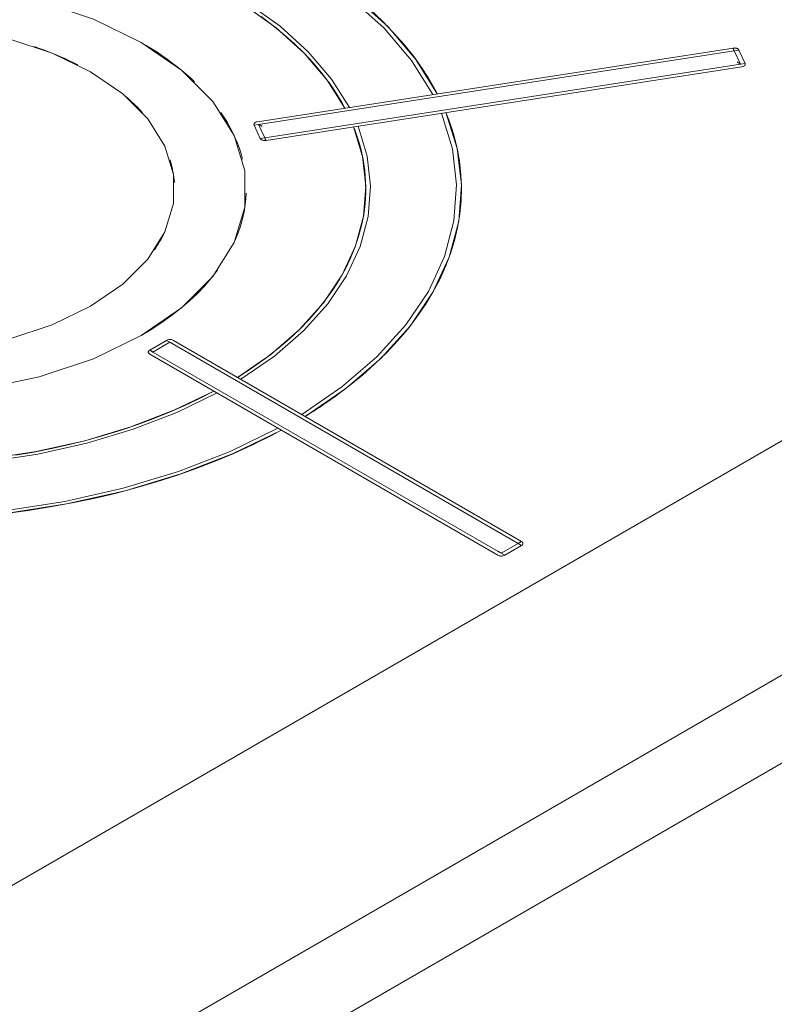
# Model space of a CAD drawing. Header units: millimetres. Extents: x 567 to 934, y -1 to 364.
# Tile 372 of 656: x 736.861 to 737.248, y 8.285 to 8.789. Entities that reach past the tile are written whole.
import ezdxf

# ---------------------------------------------------------------- set-up
doc = ezdxf.new("R2010")
doc.units = ezdxf.units.MM
doc.header["$MEASUREMENT"] = 0
doc.layers.add('ARQ FINA', color=8, linetype='Continuous')
doc.layers.add('G-IMPT', color=8, linetype='Continuous', lineweight=13)

msp = doc.modelspace()

# ---------------------------------------------------------------- linework, layer by layer
at = {"layer": 'ARQ FINA', "lineweight": 5}
for p, q in [((735.93031, 7.64583), (737.80093, 8.72583)), ((737.50215, 8.71833), (736.76603, 8.29333)), ((735.89134, 7.66833), (737.69267, 8.70833))]:
    msp.add_line(p, q, dxfattribs=at)
at = {"layer": 'G-IMPT', "lineweight": 5}
for p, q in [((737.22654, 8.77461), (736.98284, 8.73691)), ((737.22654, 8.77461), (736.98284, 8.73691)), ((736.98339, 8.73553), (737.22709, 8.77323)), ((737.22954, 8.77361), (737.22709, 8.77323)), ((737.22709, 8.77323), (737.23026, 8.7664)), ((737.23271, 8.76678), (737.22954, 8.77361)), ((737.23271, 8.76678), (737.22954, 8.77361)), ((737.23271, 8.76678), (737.22954, 8.77361)), ((737.23026, 8.7664), (736.98655, 8.7287)), ((737.23026, 8.7664), (737.23271, 8.76678)), ((736.98728, 8.72734), (737.23098, 8.76505)), ((737.23098, 8.76505), (736.98728, 8.72734)), ((736.98339, 8.73553), (736.98111, 8.73518)), ((736.98111, 8.73518), (736.98428, 8.72834)), ((736.98111, 8.73518), (736.98428, 8.72834)), ((736.98111, 8.73518), (736.98428, 8.72834)), ((736.98655, 8.7287), (736.98339, 8.73553)), ((736.98428, 8.72834), (736.98655, 8.7287)), ((736.93631, 8.62498), (736.92765, 8.61998)), ((736.93631, 8.62498), (736.92765, 8.61998)), ((736.93631, 8.62498), (736.92765, 8.61998)), ((736.93797, 8.62402), (736.93631, 8.62498)), ((737.11817, 8.52198), (736.93977, 8.62498)), ((737.11817, 8.52198), (736.93977, 8.62498)), ((736.92765, 8.61998), (736.92931, 8.61902)), ((736.92931, 8.61902), (736.93797, 8.62402)), ((736.93797, 8.62402), (737.11637, 8.52102)), ((736.92765, 8.61798), (737.10605, 8.51498)), ((737.10605, 8.51498), (736.92765, 8.61798)), ((737.10771, 8.51602), (736.92931, 8.61902)), ((737.11637, 8.52102), (737.10771, 8.51602)), ((737.10951, 8.51498), (737.11817, 8.51998)), ((737.10951, 8.51498), (737.11817, 8.51998)), ((737.10951, 8.51498), (737.11817, 8.51998)), ((737.11817, 8.51998), (737.11637, 8.52102)), ((737.10771, 8.51602), (737.10951, 8.51498))]:
    msp.add_line(p, q, dxfattribs=at)
for points in [[(737.07263, 8.7508), (737.06177, 8.76817), (737.04769, 8.78476), (737.03054, 8.80035), (737.01053, 8.81477), (736.9879, 8.82783), (736.96294, 8.83938), (736.93593, 8.84928), (736.9072, 8.85742), (736.8771, 8.86368)], [(737.075, 8.75116), (737.06405, 8.7687), (737.04984, 8.78543), (737.03254, 8.80116), (737.01236, 8.81571), (736.98953, 8.82889), (736.96434, 8.84054), (736.93709, 8.85053), (736.90811, 8.85873), (736.87774, 8.86505)], [(737.02765, 8.74384), (737.01851, 8.75825), (737.00671, 8.772), (736.99241, 8.78494), (736.97576, 8.7969), (736.95696, 8.80776), (736.93624, 8.81737), (736.91384, 8.82563), (736.89001, 8.83244), (736.86505, 8.83772)], [(737.03002, 8.74421), (737.02079, 8.75877), (737.00887, 8.77268), (736.99442, 8.78575), (736.97759, 8.79784), (736.95859, 8.80881), (736.93765, 8.81853), (736.915, 8.82687), (736.89092, 8.83375), (736.86569, 8.83908)], [(736.92332, 8.62748), (736.9439, 8.64164), (736.95991, 8.65765), (736.97086, 8.67503), (736.97642, 8.69323), (736.97642, 8.71172), (736.97086, 8.72993), (736.95991, 8.7473), (736.9439, 8.76332), (736.92332, 8.77748), (736.89878, 8.78936), (736.87105, 8.79861), (736.84096, 8.80493), (736.80942, 8.80814), (736.7774, 8.80814), (736.74586, 8.80493), (736.71577, 8.79861), (736.68804, 8.78936), (736.66351, 8.77748)], [(737.075, 8.75116), (737.0714, 8.75763), (737.06736, 8.764), (737.06288, 8.77028), (737.05796, 8.77644), (737.05263, 8.78249), (737.04688, 8.78841), (737.04073, 8.7942)], [(736.89733, 8.64248), (736.9138, 8.65381), (736.92661, 8.66662), (736.93537, 8.68052), (736.93982, 8.69508), (736.93982, 8.70987), (736.93537, 8.72444), (736.92661, 8.73834), (736.9138, 8.75115), (736.89733, 8.76248), (736.87771, 8.77199), (736.85552, 8.77938), (736.83145, 8.78444), (736.80622, 8.78701), (736.7806, 8.78701), (736.75537, 8.78444), (736.7313, 8.77938), (736.70911, 8.77199), (736.68949, 8.76248)], [(736.9848, 8.79074), (736.99076, 8.78625), (736.9964, 8.78163), (737.00172, 8.77688), (737.00671, 8.77201), (737.01136, 8.76703), (737.01565, 8.76194), (737.01959, 8.75677), (737.02317, 8.7515), (737.02639, 8.74616), (737.02765, 8.74384)], [(736.66351, 8.77748), (736.64292, 8.76332), (736.62691, 8.7473), (736.61596, 8.72993), (736.6104, 8.71172), (736.6104, 8.69323), (736.61596, 8.67503), (736.62691, 8.65765), (736.64292, 8.64164), (736.66351, 8.62748), (736.68804, 8.61559), (736.71577, 8.60635), (736.74586, 8.60003), (736.7774, 8.59682), (736.80942, 8.59682), (736.84096, 8.60003), (736.87105, 8.60635), (736.89878, 8.61559), (736.92332, 8.62748)], [(736.92847, 8.77438), (736.92818, 8.77456), (736.9279, 8.77474), (736.92761, 8.77491), (736.92733, 8.77509), (736.92704, 8.77526), (736.92676, 8.77544), (736.92647, 8.77561), (736.92618, 8.77579), (736.92589, 8.77596)], [(736.89081, 8.76602), (736.8885, 8.76718), (736.88615, 8.7683), (736.88376, 8.7694), (736.88133, 8.77047), (736.87887, 8.77151), (736.87636, 8.77252), (736.87382, 8.7735), (736.87125, 8.77445), (736.86864, 8.77537)], [(736.95066, 8.75732), (736.94849, 8.75934), (736.94625, 8.76133), (736.94393, 8.76329), (736.94153, 8.76522), (736.93906, 8.76712), (736.93652, 8.76899), (736.9339, 8.77082), (736.93122, 8.77262), (736.92847, 8.77438)], [(737.22954, 8.77361), (737.22948, 8.77373), (737.2294, 8.77384), (737.2293, 8.77395), (737.22918, 8.77405), (737.22905, 8.77415), (737.22891, 8.77424), (737.22875, 8.77433), (737.22858, 8.7744), (737.2284, 8.77447), (737.22821, 8.77452), (737.22801, 8.77457), (737.22781, 8.77461), (737.2276, 8.77463), (737.22739, 8.77465), (737.22718, 8.77466), (737.22696, 8.77465), (737.22675, 8.77463), (737.22654, 8.77461)], [(737.22954, 8.77361), (737.22948, 8.77373), (737.2294, 8.77384), (737.2293, 8.77395), (737.22918, 8.77405), (737.22905, 8.77415), (737.22891, 8.77424), (737.22875, 8.77433), (737.22858, 8.7744), (737.2284, 8.77447), (737.22821, 8.77452), (737.22801, 8.77457), (737.22781, 8.77461), (737.2276, 8.77463), (737.22739, 8.77465), (737.22718, 8.77466), (737.22696, 8.77465), (737.22675, 8.77463), (737.22654, 8.77461)], [(737.22654, 8.77461), (737.22654, 8.7746), (737.22654, 8.77456), (737.22655, 8.77451), (737.22657, 8.77445), (737.22659, 8.77439), (737.22662, 8.77432), (737.22664, 8.77425), (737.22667, 8.77419), (737.22669, 8.77413), (737.22671, 8.77407), (737.22673, 8.77402), (737.22675, 8.77398), (737.22677, 8.77394), (737.22679, 8.7739), (737.2268, 8.77386), (737.22682, 8.77383), (737.22683, 8.7738), (737.22684, 8.77377), (737.22685, 8.77375), (737.22686, 8.77373), (737.22687, 8.77371), (737.22688, 8.77369), (737.22689, 8.77367), (737.22689, 8.77365), (737.2269, 8.77364), (737.22691, 8.77362), (737.22691, 8.77361), (737.22692, 8.7736), (737.22692, 8.77358), (737.22693, 8.77357), (737.22693, 8.77356), (737.22694, 8.77355), (737.22694, 8.77354), (737.22695, 8.77353), (737.22695, 8.77352), (737.22695, 8.77352), (737.22696, 8.77351), (737.22696, 8.7735), (737.22696, 8.77349), (737.22697, 8.77349), (737.22697, 8.77348), (737.22697, 8.77348), (737.22697, 8.77347), (737.22698, 8.77346), (737.22698, 8.77346), (737.22698, 8.77345), (737.22698, 8.77345), (737.22699, 8.77344), (737.22699, 8.77344), (737.22699, 8.77344), (737.22699, 8.77343), (737.22699, 8.77343), (737.227, 8.77342), (737.227, 8.77342), (737.227, 8.77342), (737.227, 8.77341), (737.227, 8.77341), (737.227, 8.77341), (737.22701, 8.7734), (737.22701, 8.7734), (737.22701, 8.7734), (737.22701, 8.77339), (737.22701, 8.77339), (737.22701, 8.77339), (737.22701, 8.77339), (737.22701, 8.77338), (737.22702, 8.77338), (737.22702, 8.77338), (737.22702, 8.77338), (737.22702, 8.77337), (737.22702, 8.77337), (737.22702, 8.77337), (737.22702, 8.77337), (737.22702, 8.77337), (737.22702, 8.77336), (737.22702, 8.77336), (737.22702, 8.77336), (737.22703, 8.77336), (737.22703, 8.77336), (737.22703, 8.77335), (737.22703, 8.77335), (737.22703, 8.77335), (737.22703, 8.77335), (737.22703, 8.77335), (737.22703, 8.77335), (737.22703, 8.77334), (737.22703, 8.77334), (737.22703, 8.77334), (737.22703, 8.77334), (737.22703, 8.77334), (737.22704, 8.77332), (737.22705, 8.7733), (737.22706, 8.77329), (737.22706, 8.77328), (737.22707, 8.77327), (737.22707, 8.77326), (737.22707, 8.77326), (737.22707, 8.77325), (737.22708, 8.77325), (737.22708, 8.77324), (737.22708, 8.77324), (737.22708, 8.77323), (737.22709, 8.77323)], [(737.23041, 8.76645), (737.23041, 8.76645), (737.2304, 8.76646), (737.23039, 8.76646), (737.23039, 8.76646), (737.23038, 8.76647), (737.23037, 8.76647), (737.23037, 8.76648), (737.23036, 8.76648), (737.23035, 8.76649), (737.23033, 8.76649), (737.23032, 8.7665), (737.2303, 8.76652), (737.23027, 8.76653), (737.23027, 8.76653), (737.23027, 8.76653), (737.23026, 8.76653), (737.23026, 8.76654), (737.23026, 8.76654), (737.23026, 8.76654), (737.23026, 8.76654), (737.23025, 8.76654), (737.23025, 8.76654), (737.23025, 8.76654), (737.23025, 8.76654), (737.23025, 8.76654), (737.23024, 8.76655), (737.23024, 8.76655), (737.23024, 8.76655), (737.23024, 8.76655), (737.23023, 8.76655), (737.23023, 8.76655), (737.23023, 8.76656), (737.23023, 8.76656), (737.23022, 8.76656), (737.23022, 8.76656), (737.23022, 8.76656), (737.23021, 8.76656), (737.23021, 8.76657), (737.23021, 8.76657), (737.2302, 8.76657), (737.2302, 8.76657), (737.2302, 8.76657), (737.23019, 8.76658), (737.23019, 8.76658), (737.23018, 8.76658), (737.23018, 8.76658), (737.23018, 8.76658), (737.23017, 8.76659), (737.23017, 8.76659), (737.23016, 8.76659), (737.23016, 8.7666), (737.23015, 8.7666), (737.23015, 8.7666), (737.23014, 8.7666), (737.23014, 8.76661), (737.23013, 8.76661), (737.23012, 8.76661), (737.23012, 8.76662), (737.23011, 8.76662), (737.2301, 8.76663), (737.2301, 8.76663), (737.23009, 8.76663), (737.23008, 8.76664), (737.23007, 8.76664), (737.23006, 8.76665), (737.23005, 8.76665), (737.23004, 8.76666), (737.23003, 8.76667), (737.23002, 8.76667), (737.23001, 8.76668), (737.23, 8.76669), (737.22999, 8.76669), (737.22997, 8.7667), (737.22996, 8.76671), (737.22994, 8.76672), (737.22993, 8.76673), (737.22991, 8.76674), (737.22989, 8.76675), (737.22987, 8.76676), (737.22985, 8.76677), (737.22983, 8.76678), (737.2298, 8.7668), (737.22978, 8.76681), (737.22975, 8.76683), (737.22972, 8.76685), (737.22968, 8.76686), (737.22964, 8.76689), (737.2296, 8.76691), (737.22956, 8.76693), (737.22951, 8.76696), (737.22945, 8.76699), (737.22939, 8.76702), (737.22933, 8.76706), (737.22926, 8.7671), (737.22918, 8.76714), (737.2291, 8.76718), (737.22901, 8.76723), (737.22892, 8.76728), (737.22883, 8.76732), (737.22875, 8.76736), (737.22868, 8.76739), (737.22864, 8.76741), (737.22861, 8.76741)], [(737.23098, 8.76505), (737.23138, 8.76513), (737.23175, 8.76525), (737.23208, 8.76541), (737.23235, 8.7656), (737.23257, 8.76581), (737.23271, 8.76605), (737.23279, 8.76629), (737.23279, 8.76653), (737.23271, 8.76678)], [(737.23098, 8.76505), (737.23138, 8.76513), (737.23175, 8.76525), (737.23208, 8.76541), (737.23235, 8.7656), (737.23257, 8.76581), (737.23271, 8.76605), (737.23279, 8.76629), (737.23279, 8.76653), (737.23271, 8.76678)], [(736.68949, 8.76248), (736.67302, 8.75115), (736.66021, 8.73834), (736.65145, 8.72444), (736.647, 8.70987), (736.647, 8.69508), (736.65145, 8.68052), (736.66021, 8.66662), (736.67302, 8.65381), (736.68949, 8.64248), (736.70911, 8.63297), (736.7313, 8.62558), (736.75537, 8.62052), (736.7806, 8.61795), (736.80622, 8.61795), (736.83145, 8.62052), (736.85552, 8.62558), (736.87771, 8.63297), (736.89733, 8.64248)], [(737.075, 8.75116), (737.07436, 8.75237), (737.07372, 8.75357), (737.07305, 8.75476), (737.07237, 8.75596), (737.07168, 8.75715), (737.07097, 8.75834), (737.07025, 8.75952), (737.06951, 8.76071), (737.06875, 8.76189)], [(737.02765, 8.74384), (737.02684, 8.74534), (737.026, 8.74683), (737.02514, 8.74832), (737.02424, 8.7498), (737.02332, 8.75127), (737.02237, 8.75274), (737.02139, 8.75421), (737.02038, 8.75566), (737.01934, 8.75711)], [(736.92389, 8.74153), (736.92305, 8.74245), (736.92219, 8.74337), (736.92131, 8.74428), (736.92041, 8.74518), (736.9195, 8.74608), (736.91856, 8.74697), (736.9176, 8.74785), (736.91663, 8.74873), (736.91564, 8.7496)], [(736.9752, 8.71778), (736.97445, 8.7205), (736.97358, 8.7232), (736.97259, 8.72589), (736.97148, 8.72856), (736.97025, 8.73122), (736.9689, 8.73386), (736.96743, 8.73647), (736.96585, 8.73906), (736.96415, 8.74163)], [(737.0055, 8.58703), (737.02614, 8.60114), (737.04397, 8.61648), (737.05879, 8.63285), (737.0704, 8.65007), (737.07869, 8.66791), (737.08353, 8.68617), (737.08488, 8.70462), (737.08271, 8.72305), (737.07707, 8.74124)], [(737.00723, 8.58603), (737.01513, 8.59106), (737.02267, 8.59627), (737.02984, 8.60164), (737.03663, 8.60718), (737.04304, 8.61288), (737.04905, 8.61871), (737.05464, 8.62468), (737.05982, 8.63077), (737.06458, 8.63698), (737.0689, 8.64329), (737.07278, 8.6497), (737.07621, 8.65619), (737.07919, 8.66276), (737.08171, 8.66939), (737.08377, 8.67607), (737.08537, 8.6828), (737.0865, 8.68955), (737.08716, 8.69633), (737.08735, 8.70312), (737.08707, 8.7099), (737.08632, 8.71668), (737.0851, 8.72343), (737.08342, 8.73015), (737.08127, 8.73682), (737.07943, 8.7416)], [(737.00723, 8.58603), (737.02806, 8.60027), (737.04606, 8.61574), (737.06101, 8.63226), (737.07273, 8.64962), (737.08108, 8.66762), (737.08597, 8.68604), (737.08733, 8.70466), (737.08514, 8.72326), (737.07943, 8.7416)], [(737.08331, 8.73051), (737.08294, 8.73175), (737.08256, 8.73299), (737.08216, 8.73423), (737.08175, 8.73546), (737.08132, 8.73669), (737.08087, 8.73792), (737.08041, 8.73915), (737.07993, 8.74038), (737.07943, 8.7416)], [(736.98284, 8.73691), (736.98244, 8.73682), (736.98207, 8.7367), (736.98174, 8.73654), (736.98147, 8.73635), (736.98126, 8.73614), (736.98111, 8.73591), (736.98103, 8.73566), (736.98103, 8.73542), (736.98111, 8.73518)], [(736.98284, 8.73691), (736.98244, 8.73682), (736.98207, 8.7367), (736.98174, 8.73654), (736.98147, 8.73635), (736.98126, 8.73614), (736.98111, 8.73591), (736.98103, 8.73566), (736.98103, 8.73542), (736.98111, 8.73518)], [(736.98521, 8.73454), (736.9852, 8.73455), (736.98517, 8.73458), (736.98512, 8.73462), (736.98505, 8.73467), (736.98497, 8.73472), (736.98489, 8.73477), (736.98481, 8.73482), (736.98474, 8.73487), (736.98466, 8.73491), (736.9846, 8.73495), (736.98453, 8.73499), (736.98448, 8.73503), (736.98443, 8.73506), (736.98438, 8.73509), (736.98434, 8.73511), (736.9843, 8.73514), (736.98426, 8.73516), (736.98423, 8.73518), (736.9842, 8.7352), (736.98417, 8.73521), (736.98414, 8.73523), (736.98412, 8.73524), (736.9841, 8.73526), (736.98407, 8.73527), (736.98405, 8.73528), (736.98404, 8.73529), (736.98402, 8.7353), (736.984, 8.73531), (736.98399, 8.73532), (736.98397, 8.73533), (736.98396, 8.73533), (736.98395, 8.73534), (736.98394, 8.73535), (736.98393, 8.73536), (736.98392, 8.73536), (736.98391, 8.73537), (736.9839, 8.73537), (736.98389, 8.73538), (736.98388, 8.73538), (736.98387, 8.73539), (736.98386, 8.73539), (736.98385, 8.7354), (736.98385, 8.7354), (736.98384, 8.73541), (736.98383, 8.73541), (736.98383, 8.73541), (736.98382, 8.73542), (736.98381, 8.73542), (736.98381, 8.73542), (736.9838, 8.73543), (736.9838, 8.73543), (736.98379, 8.73543), (736.98379, 8.73544), (736.98378, 8.73544), (736.98378, 8.73544), (736.98378, 8.73544), (736.98377, 8.73545), (736.98377, 8.73545), (736.98376, 8.73545), (736.98376, 8.73545), (736.98376, 8.73545), (736.98375, 8.73546), (736.98375, 8.73546), (736.98374, 8.73546), (736.98374, 8.73546), (736.98374, 8.73546), (736.98374, 8.73547), (736.98373, 8.73547), (736.98373, 8.73547), (736.98373, 8.73547), (736.98372, 8.73547), (736.98372, 8.73547), (736.98372, 8.73548), (736.98372, 8.73548), (736.98371, 8.73548), (736.98371, 8.73548), (736.98371, 8.73548), (736.98371, 8.73548), (736.9837, 8.73548), (736.9837, 8.73549), (736.9837, 8.73549), (736.9837, 8.73549), (736.9837, 8.73549), (736.98369, 8.73549), (736.98369, 8.73549), (736.98369, 8.73549), (736.98369, 8.73549), (736.98369, 8.7355), (736.98368, 8.7355), (736.98368, 8.7355), (736.98365, 8.73551), (736.98363, 8.73552), (736.98362, 8.73553), (736.98361, 8.73554), (736.9836, 8.73555), (736.98359, 8.73555), (736.98358, 8.73556), (736.98357, 8.73556), (736.98357, 8.73557), (736.98356, 8.73557), (736.98355, 8.73557), (736.98355, 8.73558), (736.98354, 8.73558)], [(737.03209, 8.73428), (737.0341, 8.72874), (737.03573, 8.72316), (737.03697, 8.71755), (737.03781, 8.71192), (737.03827, 8.70627), (737.03834, 8.70061), (737.03801, 8.69496), (737.0373, 8.68932), (737.03619, 8.6837), (737.0347, 8.6781), (737.03281, 8.67255), (737.03055, 8.66705), (737.02791, 8.6616), (737.02489, 8.65622), (737.0215, 8.65092), (737.01775, 8.64569), (737.01363, 8.64056), (737.00917, 8.63552), (737.00436, 8.63059), (736.99921, 8.62578), (736.99373, 8.62109), (736.98794, 8.61653), (736.98183, 8.61211), (736.97542, 8.60783), (736.97257, 8.60604)], [(736.97257, 8.60604), (736.98962, 8.61782), (737.00435, 8.63059), (737.0166, 8.64421), (737.02623, 8.65852), (737.03311, 8.67334), (737.03716, 8.68851), (737.03835, 8.70384), (737.03665, 8.71916), (737.03209, 8.73428)], [(736.97431, 8.60504), (736.99154, 8.61694), (737.00644, 8.62985), (737.01882, 8.64361), (737.02855, 8.65807), (737.0355, 8.67306), (737.0396, 8.68839), (737.0408, 8.70388), (737.03908, 8.71936), (737.03446, 8.73464)], [(737.03639, 8.72038), (737.03603, 8.72194), (737.03564, 8.72349), (737.03522, 8.72504), (737.03478, 8.72659), (737.0343, 8.72813), (737.03379, 8.72967), (737.03325, 8.73121), (737.03268, 8.73275), (737.03209, 8.73428)], [(736.98428, 8.72834), (736.98443, 8.72811), (736.98464, 8.7279), (736.98491, 8.72771), (736.98524, 8.72755), (736.98561, 8.72743), (736.98601, 8.72734), (736.98643, 8.7273), (736.98686, 8.7273), (736.98728, 8.72734)], [(736.98428, 8.72834), (736.98443, 8.72811), (736.98464, 8.7279), (736.98491, 8.72771), (736.98524, 8.72755), (736.98561, 8.72743), (736.98601, 8.72734), (736.98643, 8.7273), (736.98686, 8.7273), (736.98728, 8.72734)], [(736.98655, 8.7287), (736.98656, 8.72869), (736.98656, 8.72869), (736.98656, 8.72868), (736.98656, 8.72868), (736.98657, 8.72867), (736.98657, 8.72867), (736.98657, 8.72866), (736.98658, 8.72865), (736.98658, 8.72865), (736.98658, 8.72864), (736.98659, 8.72862), (736.9866, 8.72861), (736.98661, 8.72859), (736.98661, 8.72858), (736.98661, 8.72858), (736.98661, 8.72858), (736.98661, 8.72858), (736.98661, 8.72858), (736.98661, 8.72858), (736.98661, 8.72858), (736.98661, 8.72857), (736.98661, 8.72857), (736.98661, 8.72857), (736.98661, 8.72857), (736.98662, 8.72857), (736.98662, 8.72856), (736.98662, 8.72856), (736.98662, 8.72856), (736.98662, 8.72856), (736.98662, 8.72856), (736.98662, 8.72855), (736.98662, 8.72855), (736.98662, 8.72855), (736.98662, 8.72855), (736.98663, 8.72855), (736.98663, 8.72854), (736.98663, 8.72854), (736.98663, 8.72854), (736.98663, 8.72854), (736.98663, 8.72853), (736.98663, 8.72853), (736.98663, 8.72853), (736.98664, 8.72852), (736.98664, 8.72852), (736.98664, 8.72852), (736.98664, 8.72852), (736.98664, 8.72851), (736.98664, 8.72851), (736.98665, 8.72851), (736.98665, 8.7285), (736.98665, 8.7285), (736.98665, 8.72849), (736.98665, 8.72849), (736.98665, 8.72849), (736.98666, 8.72848), (736.98666, 8.72848), (736.98666, 8.72847), (736.98666, 8.72847), (736.98667, 8.72846), (736.98667, 8.72846), (736.98667, 8.72845), (736.98667, 8.72844), (736.98668, 8.72844), (736.98668, 8.72843), (736.98668, 8.72842), (736.98669, 8.72842), (736.98669, 8.72841), (736.98669, 8.7284), (736.9867, 8.72839), (736.9867, 8.72838), (736.98671, 8.72837), (736.98671, 8.72836), (736.98672, 8.72835), (736.98672, 8.72834), (736.98673, 8.72833), (736.98673, 8.72832), (736.98674, 8.7283), (736.98675, 8.72829), (736.98676, 8.72827), (736.98676, 8.72826), (736.98677, 8.72824), (736.98678, 8.72822), (736.98679, 8.7282), (736.9868, 8.72818), (736.98682, 8.72815), (736.98683, 8.72813), (736.98684, 8.7281), (736.98686, 8.72807), (736.98688, 8.72803), (736.9869, 8.72799), (736.98692, 8.72795), (736.98694, 8.72791), (736.98697, 8.72786), (736.98699, 8.7278), (736.98702, 8.72774), (736.98706, 8.72768), (736.98709, 8.72762), (736.98713, 8.72755), (736.98717, 8.72749), (736.98721, 8.72743), (736.98724, 8.72738), (736.98726, 8.72735), (736.98728, 8.72734)], [(736.94027, 8.70582), (736.94016, 8.7071), (736.94002, 8.70839), (736.93985, 8.70967), (736.93965, 8.71096), (736.93941, 8.71224), (736.93913, 8.71352), (736.93883, 8.71479), (736.93849, 8.71606), (736.93811, 8.71733)], [(736.97053, 8.67433), (736.97181, 8.67716), (736.97295, 8.68001), (736.97396, 8.68288), (736.97483, 8.68577), (736.97556, 8.68866), (736.97615, 8.69157), (736.9766, 8.69449), (736.97691, 8.69741), (736.97709, 8.70033)], [(736.93011, 8.67131), (736.93084, 8.67241), (736.93155, 8.67351), (736.93223, 8.67462), (736.93289, 8.67573), (736.93352, 8.67685), (736.93412, 8.67797), (736.93469, 8.6791), (736.93524, 8.68023), (736.93576, 8.68136)], [(736.92332, 8.62748), (736.92872, 8.63073), (736.93388, 8.63412), (736.93878, 8.63763), (736.94342, 8.64125), (736.9478, 8.64499), (736.95189, 8.64883), (736.95569, 8.65276), (736.95921, 8.65679), (736.96242, 8.6609)], [(736.93977, 8.62498), (736.93944, 8.62514), (736.93907, 8.62526), (736.93867, 8.62534), (736.93825, 8.62539), (736.93782, 8.62539), (736.9374, 8.62534), (736.937, 8.62526), (736.93663, 8.62514), (736.93631, 8.62498)], [(736.93977, 8.62498), (736.93944, 8.62514), (736.93907, 8.62526), (736.93867, 8.62534), (736.93825, 8.62539), (736.93782, 8.62539), (736.9374, 8.62534), (736.937, 8.62526), (736.93663, 8.62514), (736.93631, 8.62498)], [(736.92765, 8.61998), (736.92737, 8.61979), (736.92716, 8.61958), (736.92701, 8.61934), (736.92694, 8.6191), (736.92694, 8.61885), (736.92701, 8.61861), (736.92716, 8.61838), (736.92737, 8.61817), (736.92765, 8.61798)], [(736.92765, 8.61998), (736.92737, 8.61979), (736.92716, 8.61958), (736.92701, 8.61934), (736.92694, 8.6191), (736.92694, 8.61885), (736.92701, 8.61861), (736.92716, 8.61838), (736.92737, 8.61817), (736.92765, 8.61798)], [(736.92944, 8.61902), (736.92944, 8.61902), (736.92943, 8.61902), (736.92943, 8.61903), (736.92942, 8.61903), (736.92941, 8.61903), (736.92941, 8.61904), (736.9294, 8.61904), (736.92939, 8.61905), (736.92938, 8.61905), (736.92937, 8.61906), (736.92935, 8.61907), (736.92933, 8.61908), (736.9293, 8.6191), (736.9293, 8.6191), (736.9293, 8.6191), (736.9293, 8.6191), (736.9293, 8.6191), (736.92929, 8.6191), (736.92929, 8.6191), (736.92929, 8.6191), (736.92929, 8.61911), (736.92929, 8.61911), (736.92928, 8.61911), (736.92928, 8.61911), (736.92928, 8.61911), (736.92928, 8.61911), (736.92927, 8.61911), (736.92927, 8.61912), (736.92927, 8.61912), (736.92927, 8.61912), (736.92926, 8.61912), (736.92926, 8.61912), (736.92926, 8.61912), (736.92925, 8.61912), (736.92925, 8.61913), (736.92925, 8.61913), (736.92925, 8.61913), (736.92924, 8.61913), (736.92924, 8.61913), (736.92924, 8.61914), (736.92923, 8.61914), (736.92923, 8.61914), (736.92922, 8.61914), (736.92922, 8.61914), (736.92922, 8.61915), (736.92921, 8.61915), (736.92921, 8.61915), (736.9292, 8.61915), (736.9292, 8.61916), (736.92919, 8.61916), (736.92919, 8.61916), (736.92918, 8.61916), (736.92918, 8.61917), (736.92917, 8.61917), (736.92917, 8.61917), (736.92916, 8.61918), (736.92916, 8.61918), (736.92915, 8.61918), (736.92914, 8.61919), (736.92914, 8.61919), (736.92913, 8.6192), (736.92912, 8.6192), (736.92911, 8.61921), (736.9291, 8.61921), (736.9291, 8.61922), (736.92909, 8.61922), (736.92908, 8.61923), (736.92907, 8.61923), (736.92906, 8.61924), (736.92904, 8.61924), (736.92903, 8.61925), (736.92902, 8.61926), (736.92901, 8.61927), (736.92899, 8.61927), (736.92898, 8.61928), (736.92896, 8.61929), (736.92894, 8.6193), (736.92892, 8.61931), (736.9289, 8.61932), (736.92888, 8.61934), (736.92886, 8.61935), (736.92884, 8.61936), (736.92881, 8.61938), (736.92878, 8.61939), (736.92875, 8.61941), (736.92871, 8.61943), (736.92868, 8.61945), (736.92863, 8.61947), (736.92859, 8.6195), (736.92854, 8.61953), (736.92849, 8.61956), (736.92843, 8.61959), (736.92836, 8.61963), (736.92829, 8.61966), (736.92821, 8.61971), (736.92813, 8.61975), (736.92804, 8.6198), (736.92795, 8.61984), (736.92786, 8.61989), (736.92778, 8.61993), (736.92772, 8.61996), (736.92767, 8.61997), (736.92765, 8.61998)], [(736.93977, 8.62298), (736.93976, 8.62299), (736.93973, 8.62302), (736.93968, 8.62306), (736.93961, 8.6231), (736.93953, 8.62315), (736.93945, 8.62321), (736.93937, 8.62326), (736.9393, 8.6233), (736.93923, 8.62335), (736.93916, 8.62339), (736.9391, 8.62343), (736.93904, 8.62346), (736.93899, 8.62349), (736.93894, 8.62352), (736.9389, 8.62355), (736.93886, 8.62357), (736.93882, 8.62359), (736.93879, 8.62361), (736.93876, 8.62363), (736.93873, 8.62365), (736.9387, 8.62366), (736.93868, 8.62368), (736.93866, 8.62369), (736.93864, 8.6237), (736.93862, 8.62372), (736.9386, 8.62373), (736.93858, 8.62374), (736.93857, 8.62375), (736.93855, 8.62375), (736.93854, 8.62376), (736.93852, 8.62377), (736.93851, 8.62378), (736.9385, 8.62379), (736.93849, 8.62379), (736.93848, 8.6238), (736.93847, 8.6238), (736.93846, 8.62381), (736.93845, 8.62382), (736.93844, 8.62382), (736.93843, 8.62383), (736.93842, 8.62383), (736.93842, 8.62383), (736.93841, 8.62384), (736.9384, 8.62384), (736.9384, 8.62385), (736.93839, 8.62385), (736.93838, 8.62385), (736.93838, 8.62386), (736.93837, 8.62386), (736.93837, 8.62386), (736.93836, 8.62387), (736.93836, 8.62387), (736.93835, 8.62387), (736.93835, 8.62387), (736.93834, 8.62388), (736.93834, 8.62388), (736.93833, 8.62388), (736.93833, 8.62389), (736.93833, 8.62389), (736.93832, 8.62389), (736.93832, 8.62389), (736.93831, 8.62389), (736.93831, 8.6239), (736.93831, 8.6239), (736.9383, 8.6239), (736.9383, 8.6239), (736.9383, 8.6239), (736.9383, 8.62391), (736.93829, 8.62391), (736.93829, 8.62391), (736.93829, 8.62391), (736.93828, 8.62391), (736.93828, 8.62391), (736.93828, 8.62391), (736.93828, 8.62392), (736.93827, 8.62392), (736.93827, 8.62392), (736.93827, 8.62392), (736.93827, 8.62392), (736.93826, 8.62392), (736.93826, 8.62392), (736.93826, 8.62393), (736.93826, 8.62393), (736.93826, 8.62393), (736.93825, 8.62393), (736.93825, 8.62393), (736.93825, 8.62393), (736.93825, 8.62393), (736.93825, 8.62393), (736.93824, 8.62393), (736.93822, 8.62395), (736.9382, 8.62396), (736.93818, 8.62397), (736.93817, 8.62398), (736.93816, 8.62398), (736.93815, 8.62399), (736.93814, 8.62399), (736.93813, 8.624), (736.93813, 8.624), (736.93812, 8.62401), (736.93812, 8.62401), (736.93811, 8.62401), (736.9381, 8.62402)], [(736.97257, 8.60604), (736.97442, 8.60719), (736.97624, 8.60836), (736.97803, 8.60953), (736.97981, 8.61072), (736.98156, 8.61192), (736.98329, 8.61313), (736.98499, 8.61436), (736.98667, 8.61559), (736.98833, 8.61683)], [(736.7377, 8.56331), (736.76417, 8.56064), (736.79098, 8.55965), (736.81782, 8.56034), (736.84437, 8.56271), (736.87032, 8.56672), (736.89537, 8.57234), (736.91921, 8.57949), (736.94157, 8.58809), (736.96218, 8.59804)], [(736.73833, 8.56468), (736.76452, 8.56204), (736.79105, 8.56106), (736.81761, 8.56175), (736.84388, 8.56409), (736.86955, 8.56806), (736.89433, 8.57362), (736.91793, 8.58069), (736.94005, 8.5892), (736.96045, 8.59904)], [(736.96045, 8.59904), (736.95315, 8.59527), (736.9456, 8.59166), (736.9378, 8.58824), (736.92977, 8.585), (736.92153, 8.58194), (736.91307, 8.57908), (736.90443, 8.57642), (736.89561, 8.57395), (736.88663, 8.5717), (736.87749, 8.56965), (736.86823, 8.56781), (736.85884, 8.56619)], [(736.94176, 8.58994), (736.94391, 8.5909), (736.94604, 8.59187), (736.94816, 8.59285), (736.95026, 8.59385), (736.95234, 8.59486), (736.95439, 8.59589), (736.95643, 8.59692), (736.95845, 8.59798), (736.96045, 8.59904)], [(737.00723, 8.58603), (737.00872, 8.58695), (737.0102, 8.58787), (737.01166, 8.5888), (737.01311, 8.58974), (737.01455, 8.59068), (737.01598, 8.59163), (737.0174, 8.59258), (737.0188, 8.59354), (737.02019, 8.59451)], [(736.72628, 8.53871), (736.75778, 8.53545), (736.7897, 8.5342), (736.82166, 8.53498), (736.85329, 8.53778), (736.88419, 8.54256), (736.914, 8.54926), (736.94236, 8.55782), (736.96893, 8.56811), (736.99337, 8.58003)], [(736.72565, 8.53734), (736.75742, 8.53405), (736.78963, 8.53279), (736.82188, 8.53357), (736.85378, 8.53639), (736.88496, 8.54121), (736.91504, 8.54798), (736.94365, 8.55661), (736.97045, 8.567), (736.99511, 8.57903)], [(736.85393, 8.53641), (736.86538, 8.53794), (736.87672, 8.53973), (736.88793, 8.54179), (736.89898, 8.5441), (736.90987, 8.54666), (736.92057, 8.54947), (736.93107, 8.55253), (736.94134, 8.55583), (736.95138, 8.55936), (736.96117, 8.56312), (736.97068, 8.56711), (736.97992, 8.57131), (736.98885, 8.57572), (736.99511, 8.57903)], [(736.98042, 8.57155), (736.98209, 8.57235), (736.98375, 8.57316), (736.98541, 8.57398), (736.98705, 8.5748), (736.98868, 8.57563), (736.99031, 8.57647), (736.99192, 8.57732), (736.99352, 8.57817), (736.99511, 8.57903)], [(737.11817, 8.52198), (737.11815, 8.52197), (737.1181, 8.52196), (737.11803, 8.52193), (737.11795, 8.52189), (737.11786, 8.52184), (737.11778, 8.5218), (737.11769, 8.52175), (737.11761, 8.52171), (737.11753, 8.52166), (737.11746, 8.52163), (737.11739, 8.52159), (737.11733, 8.52156), (737.11728, 8.52153), (737.11723, 8.5215), (737.11718, 8.52147), (737.11714, 8.52145), (737.1171, 8.52143), (737.11707, 8.52141), (737.11704, 8.52139), (737.11701, 8.52138), (737.11698, 8.52136), (737.11696, 8.52135), (737.11693, 8.52134), (737.11691, 8.52132), (737.11689, 8.52131), (737.11687, 8.5213), (737.11686, 8.52129), (737.11684, 8.52128), (737.11683, 8.52127), (737.11681, 8.52127), (737.1168, 8.52126), (737.11679, 8.52125), (737.11677, 8.52124), (737.11676, 8.52124), (737.11675, 8.52123), (737.11674, 8.52123), (737.11673, 8.52122), (737.11672, 8.52122), (737.11671, 8.52121), (737.1167, 8.52121), (737.1167, 8.5212), (737.11669, 8.5212), (737.11668, 8.52119), (737.11667, 8.52119), (737.11667, 8.52118), (737.11666, 8.52118), (737.11666, 8.52118), (737.11665, 8.52117), (737.11664, 8.52117), (737.11664, 8.52117), (737.11663, 8.52116), (737.11663, 8.52116), (737.11662, 8.52116), (737.11662, 8.52116), (737.11661, 8.52115), (737.11661, 8.52115), (737.1166, 8.52115), (737.1166, 8.52115), (737.1166, 8.52114), (737.11659, 8.52114), (737.11659, 8.52114), (737.11659, 8.52114), (737.11658, 8.52114), (737.11658, 8.52113), (737.11657, 8.52113), (737.11657, 8.52113), (737.11657, 8.52113), (737.11657, 8.52113), (737.11656, 8.52112), (737.11656, 8.52112), (737.11656, 8.52112), (737.11655, 8.52112), (737.11655, 8.52112), (737.11655, 8.52112), (737.11655, 8.52112), (737.11654, 8.52111), (737.11654, 8.52111), (737.11654, 8.52111), (737.11654, 8.52111), (737.11653, 8.52111), (737.11653, 8.52111), (737.11653, 8.52111), (737.11653, 8.5211), (737.11653, 8.5211), (737.11652, 8.5211), (737.11652, 8.5211), (737.11652, 8.5211), (737.11652, 8.5211), (737.11652, 8.5211), (737.11651, 8.5211), (737.11649, 8.52108), (737.11647, 8.52107), (737.11645, 8.52106), (737.11644, 8.52105), (737.11643, 8.52105), (737.11642, 8.52104), (737.11641, 8.52104), (737.1164, 8.52103), (737.1164, 8.52103), (737.11639, 8.52103), (737.11639, 8.52102), (737.11638, 8.52102), (737.11637, 8.52102)], [(737.11817, 8.51998), (737.11845, 8.52017), (737.11866, 8.52038), (737.11881, 8.52061), (737.11888, 8.52085), (737.11888, 8.5211), (737.11881, 8.52134), (737.11866, 8.52158), (737.11845, 8.52179), (737.11817, 8.52198)], [(737.11817, 8.51998), (737.11845, 8.52017), (737.11866, 8.52038), (737.11881, 8.52061), (737.11888, 8.52085), (737.11888, 8.5211), (737.11881, 8.52134), (737.11866, 8.52158), (737.11845, 8.52179), (737.11817, 8.52198)], [(737.10785, 8.51602), (737.10784, 8.51602), (737.10783, 8.51602), (737.10783, 8.51603), (737.10782, 8.51603), (737.10781, 8.51603), (737.10781, 8.51604), (737.1078, 8.51604), (737.10779, 8.51605), (737.10778, 8.51605), (737.10777, 8.51606), (737.10775, 8.51607), (737.10773, 8.51608), (737.1077, 8.5161), (737.1077, 8.5161), (737.1077, 8.5161), (737.1077, 8.5161), (737.1077, 8.5161), (737.10769, 8.5161), (737.10769, 8.5161), (737.10769, 8.5161), (737.10769, 8.51611), (737.10769, 8.51611), (737.10768, 8.51611), (737.10768, 8.51611), (737.10768, 8.51611), (737.10768, 8.51611), (737.10767, 8.51611), (737.10767, 8.51612), (737.10767, 8.51612), (737.10767, 8.51612), (737.10766, 8.51612), (737.10766, 8.51612), (737.10766, 8.51612), (737.10766, 8.51612), (737.10765, 8.51613), (737.10765, 8.51613), (737.10765, 8.51613), (737.10764, 8.51613), (737.10764, 8.51613), (737.10764, 8.51614), (737.10763, 8.51614), (737.10763, 8.51614), (737.10763, 8.51614), (737.10762, 8.51614), (737.10762, 8.51615), (737.10761, 8.51615), (737.10761, 8.51615), (737.10761, 8.51615), (737.1076, 8.51616), (737.1076, 8.51616), (737.10759, 8.51616), (737.10759, 8.51616), (737.10758, 8.51617), (737.10758, 8.51617), (737.10757, 8.51617), (737.10756, 8.51618), (737.10756, 8.51618), (737.10755, 8.51618), (737.10754, 8.51619), (737.10754, 8.51619), (737.10753, 8.5162), (737.10752, 8.5162), (737.10751, 8.51621), (737.10751, 8.51621), (737.1075, 8.51622), (737.10749, 8.51622), (737.10748, 8.51623), (737.10747, 8.51623), (737.10746, 8.51624), (737.10745, 8.51624), (737.10743, 8.51625), (737.10742, 8.51626), (737.10741, 8.51627), (737.10739, 8.51627), (737.10738, 8.51628), (737.10736, 8.51629), (737.10734, 8.5163), (737.10733, 8.51631), (737.10731, 8.51632), (737.10728, 8.51634), (737.10726, 8.51635), (737.10724, 8.51636), (737.10721, 8.51638), (737.10718, 8.51639), (737.10715, 8.51641), (737.10711, 8.51643), (737.10708, 8.51645), (737.10704, 8.51647), (737.10699, 8.5165), (737.10694, 8.51653), (737.10689, 8.51656), (737.10683, 8.51659), (737.10676, 8.51663), (737.10669, 8.51666), (737.10661, 8.51671), (737.10653, 8.51675), (737.10644, 8.5168), (737.10635, 8.51684), (737.10627, 8.51689), (737.10618, 8.51693), (737.10612, 8.51696), (737.10607, 8.51697), (737.10605, 8.51698)], [(737.10605, 8.51498), (737.10637, 8.51482), (737.10674, 8.5147), (737.10715, 8.51461), (737.10757, 8.51457), (737.10799, 8.51457), (737.10841, 8.51461), (737.10881, 8.5147), (737.10918, 8.51482), (737.10951, 8.51498)], [(737.10605, 8.51498), (737.10637, 8.51482), (737.10674, 8.5147), (737.10715, 8.51461), (737.10757, 8.51457), (737.10799, 8.51457), (737.10841, 8.51461), (737.10881, 8.5147), (737.10918, 8.51482), (737.10951, 8.51498)]]:
    msp.add_lwpolyline(points, dxfattribs=at)

doc.saveas('drawing.dxf')
